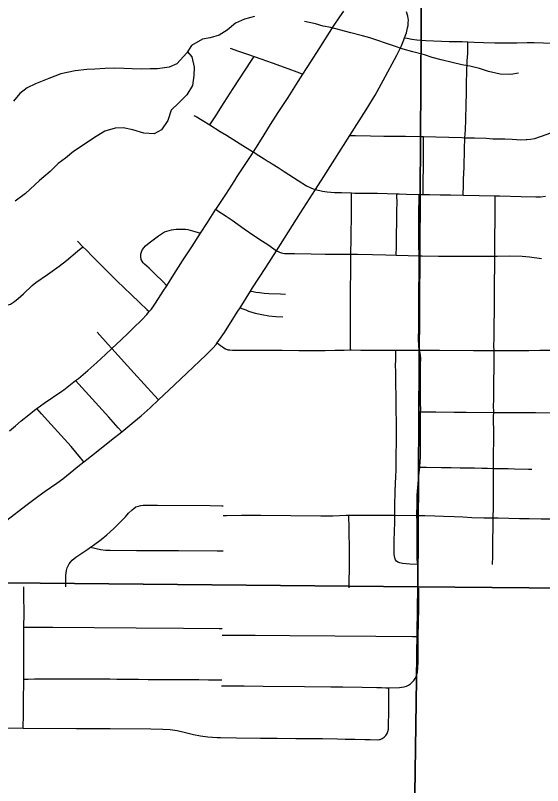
# Model space of a CAD drawing. Extents: x 0 to 34, y 0 to 22.
# Drawn here: x 12.296 to 12.978, y 16.81 to 17.806 of the extents above; entities that cross this region are included whole.
import ezdxf

# ---------------------------------------------------------------- set-up
doc = ezdxf.new("R2010")
doc.units = 0
for name, color, linetype in [('GM_X_City_Street', 7, 'Continuous'), ('GM_X_Minor_River', 7, 'Continuous'), ('GM_X_Section', 7, 'Continuous')]:
    doc.layers.add(name, color=color, linetype=linetype)

msp = doc.modelspace()

# ---------------------------------------------------------------- linework, layer by layer
at = {"layer": 'GM_X_City_Street'}
msp.add_line((12.58693, 17.42791), (12.60052, 17.44938), dxfattribs=at)
for points in [[(12.28882, 17.26862), (12.29673, 17.27541), (12.30405, 17.2817), (12.31362, 17.28962), (12.32097, 17.29535), (12.32393, 17.29749), (12.33354, 17.30445), (12.35643, 17.31997), (12.35886, 17.32161), (12.36124, 17.32337), (12.37435, 17.33366), (12.37809, 17.3366), (12.38994, 17.34657), (12.40153, 17.35687), (12.41292, 17.36737), (12.42106, 17.37509), (12.43315, 17.38656), (12.44209, 17.39517), (12.44874, 17.40164), (12.4599, 17.41234), (12.46625, 17.41906), (12.46948, 17.42284), (12.47224, 17.42607), (12.47764, 17.43359), (12.48769, 17.44918), (12.49208, 17.45612), (12.49927, 17.46751), (12.5127, 17.48836), (12.52446, 17.50662), (12.5358, 17.5242), (12.54466, 17.53792), (12.55574, 17.55502), (12.55648, 17.55616), (12.56844, 17.57428), (12.58006, 17.59245), (12.58333, 17.59759), (12.58848, 17.60522), (12.602, 17.62583), (12.60413, 17.62915), (12.61021, 17.63861), (12.6181, 17.65127), (12.62613, 17.66441), (12.63621, 17.68014), (12.64138, 17.68783), (12.64895, 17.69964), (12.66222, 17.72035), (12.66826, 17.72977), (12.67843, 17.74565), (12.68916, 17.7624), (12.70797, 17.79176), (12.71592, 17.80361), (12.72094, 17.81111)], [(12.79974, 17.7766), (12.80209, 17.78321), (12.8037, 17.78948), (12.80423, 17.79273), (12.80454, 17.79601), (12.80465, 17.79935), (12.80386, 17.80476), (12.80238, 17.81027)], [(12.72897, 17.65048), (12.75013, 17.68378), (12.76149, 17.70238), (12.77206, 17.72141), (12.78968, 17.75425), (12.79518, 17.76551), (12.7989, 17.77422), (12.79974, 17.7766)], [(12.79974, 17.7766), (12.80321, 17.77597), (12.80903, 17.77492), (12.81556, 17.77403), (12.82705, 17.77333), (12.85724, 17.77208), (12.87439, 17.7717), (12.88161, 17.77133), (12.88964, 17.77091), (12.90183, 17.77051), (12.9164, 17.77014), (12.93181, 17.76995), (12.94486, 17.7701), (12.95806, 17.77046)], [(12.87551, 17.5732), (12.87561, 17.57571), (12.87594, 17.584), (12.8761, 17.59343), (12.87659, 17.60936), (12.87725, 17.63275), (12.87769, 17.6476), (12.8783, 17.65788), (12.87895, 17.67056), (12.87928, 17.69039), (12.8796, 17.70535), (12.87993, 17.719), (12.88026, 17.73168), (12.88083, 17.74702), (12.88131, 17.7563), (12.88156, 17.76874), (12.88161, 17.77133)], [(12.95806, 17.77046), (12.9675, 17.77049), (12.99143, 17.76974), (13.01709, 17.76974), (13.02893, 17.76978), (13.03807, 17.76997), (13.04718, 17.76998), (13.05536, 17.7703)], [(12.57425, 17.76334), (12.58507, 17.7595), (12.59651, 17.75543), (12.60499, 17.75242), (12.61361, 17.74937), (12.62851, 17.7441), (12.64889, 17.7369), (12.66049, 17.73263), (12.66826, 17.72977)], [(12.54792, 17.66409), (12.55143, 17.66934), (12.55487, 17.67447), (12.56638, 17.69287), (12.57807, 17.71112), (12.60176, 17.74745), (12.60499, 17.75242)], [(12.52727, 17.67641), (12.52998, 17.67495), (12.53797, 17.67035), (12.54792, 17.66409), (12.56128, 17.65568), (12.56923, 17.65074), (12.58215, 17.6426), (12.58713, 17.63948), (12.5941, 17.63523), (12.59605, 17.63413), (12.60307, 17.62982), (12.60413, 17.62915), (12.60545, 17.62832), (12.60794, 17.62671), (12.61796, 17.62024), (12.62057, 17.61848), (12.62313, 17.61702), (12.62579, 17.61538), (12.62835, 17.61382), (12.63611, 17.60885), (12.64386, 17.60376), (12.66225, 17.59207), (12.67293, 17.58557), (12.67861, 17.58277), (12.6816, 17.58167), (12.68461, 17.58075), (12.69367, 17.57849), (12.69981, 17.57768), (12.70906, 17.57694), (12.71831, 17.57667), (12.731, 17.57611), (12.73519, 17.57592), (12.75036, 17.57571), (12.7649, 17.5758), (12.77735, 17.57537), (12.78972, 17.57504), (12.79268, 17.57496), (12.80211, 17.57471), (12.81843, 17.57431), (12.82158, 17.57423), (12.82374, 17.57418), (12.8319, 17.57402), (12.84581, 17.5736), (12.85929, 17.57359), (12.87551, 17.5732), (12.91705, 17.57235), (12.92261, 17.57223), (12.95054, 17.57141), (12.96928, 17.57098), (12.97557, 17.57129), (12.98182, 17.57215)], [(12.95784, 17.64536), (12.96258, 17.64577), (12.96833, 17.64668), (12.97421, 17.64851), (12.98535, 17.65269), (12.99749, 17.65785)], [(12.68461, 17.58075), (12.69525, 17.59739), (12.72897, 17.65048)], [(12.72897, 17.65048), (12.73631, 17.65033), (12.75568, 17.64995), (12.77305, 17.64968), (12.7898, 17.64954), (12.80101, 17.64935), (12.82132, 17.64903), (12.82438, 17.64897)], [(12.82374, 17.57418), (12.82378, 17.57909), (12.82392, 17.59517), (12.82401, 17.60586), (12.82412, 17.61853), (12.8242, 17.6279), (12.82427, 17.63628), (12.82434, 17.64401), (12.82438, 17.64897)], [(12.82438, 17.64897), (12.84002, 17.6487), (12.87367, 17.64772), (12.87769, 17.6476)], [(12.87769, 17.6476), (12.88992, 17.64723), (12.90504, 17.64675), (12.91398, 17.64626), (12.92276, 17.6461), (12.92926, 17.64593), (12.93869, 17.6456), (12.95023, 17.64495), (12.95689, 17.64528), (12.95784, 17.64536)], [(12.63404, 17.50158), (12.66517, 17.55036), (12.68461, 17.58075)], [(12.7297, 17.37328), (12.72967, 17.38061), (12.72959, 17.40558), (12.72966, 17.42432), (12.72979, 17.4461), (12.72995, 17.45844), (12.72998, 17.46152), (12.73, 17.46462), (12.73006, 17.47388), (12.73018, 17.48627), (12.73031, 17.49561), (12.73032, 17.49704), (12.7306, 17.51744), (12.73073, 17.52991), (12.73091, 17.53927), (12.73088, 17.54861), (12.73098, 17.55802), (12.73089, 17.56728), (12.73098, 17.57466), (12.731, 17.57611)], [(12.78884, 17.49592), (12.78891, 17.49817), (12.78912, 17.50458), (12.78934, 17.51756), (12.78976, 17.54305), (12.78978, 17.55429), (12.78997, 17.56286), (12.78976, 17.57297), (12.78972, 17.57504)], [(12.81927, 17.3732), (12.81826, 17.37699), (12.81797, 17.38076), (12.81792, 17.3856), (12.818, 17.40325), (12.81809, 17.41887), (12.81818, 17.434), (12.81832, 17.45127), (12.81849, 17.47117), (12.81857, 17.48088), (12.81849, 17.4868), (12.81837, 17.49505), (12.81829, 17.50966), (12.81825, 17.51771), (12.81818, 17.53016), (12.81826, 17.54435), (12.81832, 17.55406), (12.81839, 17.56688), (12.81841, 17.57133), (12.81843, 17.57431)], [(12.91421, 17.15636), (12.91449, 17.16951), (12.91462, 17.1791), (12.91475, 17.18842), (12.91468, 17.1985), (12.91462, 17.20768), (12.91462, 17.2149), (12.91462, 17.2203), (12.91462, 17.22462), (12.91462, 17.2311), (12.91477, 17.23838), (12.91488, 17.24456), (12.91505, 17.25072), (12.91512, 17.25381), (12.91507, 17.26311), (12.91496, 17.2693), (12.91483, 17.28169), (12.91485, 17.28789), (12.91493, 17.29255), (12.91496, 17.29405), (12.9149, 17.30022), (12.91506, 17.30951), (12.91503, 17.31256), (12.91534, 17.33117), (12.91531, 17.3378), (12.91544, 17.3451), (12.91535, 17.3552), (12.91552, 17.36763), (12.91542, 17.37259), (12.91531, 17.37806), (12.91549, 17.3892), (12.91539, 17.39511), (12.91574, 17.4101), (12.91597, 17.41909), (12.91606, 17.43275), (12.91613, 17.4435), (12.91604, 17.45271), (12.91617, 17.46422), (12.91633, 17.47749), (12.91626, 17.493), (12.91628, 17.4946), (12.91648, 17.51157), (12.91654, 17.52352), (12.91667, 17.53675), (12.91696, 17.56402), (12.91705, 17.57235)], [(12.55574, 17.55502), (12.55839, 17.55326), (12.56895, 17.5462), (12.57672, 17.54082), (12.59211, 17.52969), (12.60455, 17.52136), (12.61584, 17.51395), (12.62267, 17.50935), (12.63068, 17.50387), (12.63404, 17.50158)], [(12.49208, 17.45612), (12.4871, 17.46164), (12.4849, 17.46408), (12.47897, 17.46965), (12.4738, 17.47451), (12.46923, 17.4788), (12.46356, 17.48412), (12.46181, 17.48596), (12.46018, 17.48812), (12.45919, 17.49031), (12.45848, 17.49419), (12.45861, 17.49725), (12.45946, 17.5002), (12.46084, 17.50294), (12.46259, 17.50546), (12.46473, 17.50765), (12.46943, 17.51159), (12.48166, 17.52085), (12.48674, 17.52429), (12.48944, 17.52574), (12.49227, 17.52689), (12.4952, 17.52781), (12.49819, 17.52853), (12.50121, 17.52905), (12.50426, 17.52935), (12.5104, 17.52953), (12.51654, 17.52922), (12.51957, 17.52875), (12.52257, 17.52807), (12.52846, 17.52635), (12.5358, 17.5242)], [(12.25491, 17.4353), (12.25776, 17.43412), (12.26289, 17.43247), (12.26651, 17.4313), (12.2723, 17.43034), (12.27522, 17.42969), (12.2782, 17.42952), (12.28123, 17.42982), (12.28422, 17.43044), (12.2871, 17.43141), (12.28989, 17.43264), (12.29258, 17.4341), (12.29517, 17.4358), (12.3001, 17.43966), (12.30696, 17.44591), (12.31809, 17.45645), (12.32276, 17.46031), (12.33776, 17.47088), (12.35281, 17.48156), (12.36255, 17.48908), (12.37676, 17.50088), (12.38382, 17.50675)], [(12.37654, 17.51397), (12.38382, 17.50675), (12.38845, 17.50216), (12.39585, 17.49461), (12.4036, 17.4867), (12.4168, 17.47322), (12.42782, 17.46218), (12.44595, 17.44501), (12.45733, 17.43434), (12.46639, 17.42577), (12.46948, 17.42284)], [(12.60052, 17.44938), (12.60325, 17.45368), (12.62009, 17.47972), (12.63404, 17.50158)], [(12.63404, 17.50158), (12.637, 17.50008), (12.64016, 17.4986), (12.64458, 17.49776), (12.65006, 17.49776), (12.65723, 17.49776), (12.67893, 17.49754), (12.69699, 17.49725), (12.71096, 17.49712), (12.72507, 17.49712), (12.73032, 17.49704)], [(12.73032, 17.49704), (12.73877, 17.49691), (12.75836, 17.49649), (12.77563, 17.49602), (12.78884, 17.49592)], [(12.78884, 17.49592), (12.80447, 17.49543), (12.81837, 17.49505)], [(12.81837, 17.49505), (12.82265, 17.49494), (12.84338, 17.49448), (12.88085, 17.49464), (12.9058, 17.49459), (12.91628, 17.4946)], [(12.91628, 17.4946), (12.91953, 17.49462), (12.93507, 17.49473), (12.95195, 17.49431), (12.9613, 17.49349), (12.97682, 17.49142)], [(12.60052, 17.44938), (12.60394, 17.44875), (12.60724, 17.44814), (12.61201, 17.44741), (12.61812, 17.44685), (12.62415, 17.44641), (12.63944, 17.44579), (12.64554, 17.44537)], [(12.55731, 17.38242), (12.55968, 17.38558), (12.56663, 17.39603), (12.58332, 17.42222), (12.58693, 17.42791)], [(12.58693, 17.42791), (12.59039, 17.4265), (12.59424, 17.42493), (12.59776, 17.42359), (12.6064, 17.42097), (12.61521, 17.41898), (12.62413, 17.4175), (12.63309, 17.41647), (12.64207, 17.41595)], [(12.48128, 17.30872), (12.47623, 17.31429), (12.44941, 17.34383), (12.42106, 17.37509), (12.41641, 17.38021), (12.40224, 17.39631)], [(12.48128, 17.30872), (12.50213, 17.3284), (12.54276, 17.36676), (12.55168, 17.37565), (12.55586, 17.38048), (12.55731, 17.38242)], [(12.55731, 17.38242), (12.56162, 17.37919), (12.5643, 17.37718), (12.56608, 17.37596), (12.56832, 17.37461), (12.57133, 17.37361), (12.5739, 17.37327), (12.57725, 17.37305), (12.58105, 17.37305), (12.60417, 17.3729), (12.62275, 17.37292), (12.64129, 17.37298), (12.66295, 17.37276), (12.69703, 17.37274), (12.70938, 17.37285), (12.72172, 17.37323), (12.7297, 17.37328)], [(12.7297, 17.37328), (12.731, 17.37328), (12.74329, 17.37311), (12.76678, 17.37302), (12.78837, 17.37303)], [(12.78701, 17.15998), (12.78716, 17.16804), (12.78724, 17.17646), (12.78745, 17.1861), (12.7876, 17.19232), (12.7879, 17.19957), (12.78849, 17.21097), (12.78879, 17.21704), (12.78894, 17.22473), (12.78894, 17.23391), (12.78894, 17.23983), (12.78909, 17.25212), (12.78924, 17.26751), (12.78921, 17.27974), (12.78894, 17.29578), (12.7888, 17.30629), (12.7888, 17.31679), (12.78844, 17.3262), (12.78837, 17.3355), (12.78826, 17.34476), (12.78818, 17.35392), (12.78829, 17.35987), (12.78835, 17.37156), (12.78837, 17.37303)], [(12.78837, 17.37303), (12.80787, 17.37323), (12.81927, 17.3732)], [(12.81673, 17.09626), (12.81634, 17.09905), (12.81609, 17.10233), (12.81602, 17.10726), (12.81607, 17.11134), (12.81602, 17.12301), (12.81597, 17.13436), (12.81589, 17.15165), (12.81576, 17.15959), (12.81574, 17.16097), (12.81578, 17.17338), (12.8162, 17.18577), (12.81834, 17.21047), (12.81939, 17.22184), (12.81947, 17.2228), (12.82014, 17.23515), (12.82014, 17.24442), (12.82014, 17.25589), (12.82029, 17.27087), (12.82044, 17.286), (12.82051, 17.29321), (12.82053, 17.29504), (12.82047, 17.30572), (12.82047, 17.31362), (12.82047, 17.32036), (12.82046, 17.33089), (12.82049, 17.3424), (12.82051, 17.3549), (12.82052, 17.36214), (12.82029, 17.36644), (12.82, 17.36924), (12.81952, 17.37185), (12.81927, 17.3732)], [(12.81927, 17.3732), (12.82927, 17.37317), (12.84479, 17.37297), (12.88877, 17.3728), (12.90858, 17.37259), (12.91542, 17.37259)], [(12.91542, 17.37259), (12.9286, 17.37259), (12.94503, 17.37259), (12.96041, 17.37279), (12.97474, 17.373), (12.9838, 17.373), (12.99307, 17.373), (13.00192, 17.373), (13.01022, 17.37294), (13.01688, 17.373), (13.02001, 17.37307)], [(12.43392, 17.26764), (12.4294, 17.27271), (12.4172, 17.28635), (12.37843, 17.32916), (12.37435, 17.33366)], [(12.43392, 17.26764), (12.4496, 17.28026), (12.45913, 17.28824), (12.47061, 17.29865), (12.48128, 17.30872)], [(12.38505, 17.22874), (12.38073, 17.23386), (12.36844, 17.24838), (12.33827, 17.28168), (12.33017, 17.2906), (12.32393, 17.29749)], [(12.82051, 17.29321), (12.82293, 17.29321), (12.82987, 17.29322), (12.84031, 17.29316), (12.86379, 17.29308), (12.87918, 17.29303), (12.91493, 17.29255), (12.917, 17.29252), (12.93807, 17.29252), (12.95409, 17.29231), (12.96904, 17.29252), (12.99692, 17.29224)], [(12.38505, 17.22874), (12.39881, 17.23961), (12.42069, 17.25699), (12.43392, 17.26764)], [(12.26909, 17.14075), (12.28541, 17.15341), (12.30999, 17.17236), (12.32729, 17.18533), (12.3348, 17.19071), (12.35006, 17.20132), (12.35765, 17.20681), (12.36736, 17.21462), (12.3794, 17.22427), (12.38505, 17.22874)], [(12.81939, 17.22184), (12.82787, 17.22173), (12.8472, 17.22149), (12.86011, 17.22152), (12.8718, 17.22116), (12.88202, 17.22089), (12.89024, 17.22089), (12.89951, 17.22046), (12.90709, 17.22046), (12.91462, 17.2203), (12.917, 17.22025), (12.92395, 17.22025), (12.93364, 17.22004), (12.94186, 17.21983), (12.95987, 17.21915), (12.96441, 17.2192)], [(12.36168, 17.067), (12.36178, 17.07603), (12.36185, 17.08226), (12.36208, 17.08538), (12.36253, 17.08853), (12.36338, 17.09164), (12.36464, 17.09451), (12.36594, 17.09695), (12.36771, 17.09928), (12.36995, 17.10151), (12.37478, 17.10547), (12.3798, 17.10913), (12.39, 17.11597), (12.39344, 17.1183), (12.39761, 17.12113), (12.40749, 17.12835), (12.41451, 17.1343), (12.42358, 17.14259), (12.43022, 17.14894), (12.43457, 17.15326), (12.43872, 17.15771), (12.44275, 17.1622), (12.44723, 17.16657), (12.44963, 17.16863), (12.45236, 17.17041), (12.45542, 17.17155), (12.45852, 17.17228), (12.46164, 17.17272), (12.46479, 17.17292), (12.48025, 17.17267), (12.54818, 17.17216), (12.56341, 17.17187), (12.56499, 17.17184)], [(12.56526, 17.15949), (12.56978, 17.15953), (12.58889, 17.1597), (12.61392, 17.15963), (12.6915, 17.15913), (12.70701, 17.1591), (12.72418, 17.15969), (12.72762, 17.15969), (12.73543, 17.15969), (12.75412, 17.15979), (12.7845, 17.16001), (12.78701, 17.15998), (12.81576, 17.15959), (12.82576, 17.15936), (12.83903, 17.15895), (12.8502, 17.15853), (12.86369, 17.15789), (12.87486, 17.15747), (12.88654, 17.15694), (12.90203, 17.15656), (12.91421, 17.15636), (12.92063, 17.15626), (12.94839, 17.15557), (12.96103, 17.15557), (12.97641, 17.15515), (12.98779, 17.15493)], [(12.72799, 17.06595), (12.72809, 17.07474), (12.72827, 17.09033), (12.72844, 17.12145), (12.72803, 17.13334), (12.72803, 17.14666), (12.72773, 17.15613), (12.72762, 17.15969)], [(12.81673, 17.09626), (12.80657, 17.09669), (12.79721, 17.09741), (12.79339, 17.09811), (12.79083, 17.09904), (12.78909, 17.10043), (12.78794, 17.10217), (12.7869, 17.10457), (12.78632, 17.10889), (12.78635, 17.11988), (12.78638, 17.126), (12.78671, 17.13963), (12.78701, 17.14999), (12.78701, 17.15843), (12.78701, 17.15998)], [(12.91342, 17.09603), (12.91354, 17.09928), (12.91367, 17.10319), (12.91367, 17.10738), (12.91368, 17.1123), (12.91369, 17.11539), (12.91392, 17.12463), (12.91391, 17.13089), (12.91408, 17.14074), (12.91421, 17.14723), (12.91421, 17.1528), (12.91421, 17.15636)], [(12.39344, 17.1183), (12.40649, 17.11561), (12.41289, 17.11479), (12.41909, 17.11446), (12.45301, 17.11428), (12.50714, 17.11399), (12.55748, 17.11371), (12.56522, 17.11367)], [(12.30656, 16.88446), (12.30662, 16.88925), (12.30672, 16.89813), (12.30702, 16.92488), (12.30731, 16.94055), (12.30726, 16.94805), (12.30715, 16.9625), (12.30722, 16.97385), (12.30733, 16.99225), (12.30743, 17.00927), (12.30746, 17.01529), (12.30748, 17.01893), (12.30754, 17.02905), (12.30761, 17.04055), (12.30747, 17.04906), (12.30728, 17.06056), (12.30717, 17.06722)], [(12.80588, 16.94108), (12.80727, 16.942), (12.80955, 16.94397), (12.81158, 16.94621), (12.81329, 16.94869), (12.81465, 16.95136), (12.81563, 16.95421), (12.81627, 16.95716), (12.81683, 16.9633), (12.81722, 16.96957), (12.81707, 16.98941), (12.81732, 17.00303), (12.81796, 17.03915), (12.81824, 17.0655)], [(12.30746, 17.01529), (12.31445, 17.01527), (12.34501, 17.01517), (12.39816, 17.01477), (12.45239, 17.01436), (12.51385, 17.01379), (12.55993, 17.01337), (12.56382, 17.01333)], [(12.56381, 17.00471), (12.56925, 17.0047), (12.58663, 17.00467), (12.60667, 17.00464), (12.65126, 17.00438), (12.70947, 17.00402), (12.76246, 17.00356), (12.80988, 17.0031), (12.81732, 17.00303)], [(12.30726, 16.94805), (12.3128, 16.94809), (12.32131, 16.94815), (12.32591, 16.94819), (12.33165, 16.94823), (12.33853, 16.94828), (12.35074, 16.94837), (12.36932, 16.94832), (12.38787, 16.94834), (12.40617, 16.9484), (12.41851, 16.94828), (12.42777, 16.94807), (12.43704, 16.94804), (12.45561, 16.94796), (12.46802, 16.94756), (12.47425, 16.9474), (12.48674, 16.94729), (12.4961, 16.94728), (12.53353, 16.94732), (12.54602, 16.94719), (12.55847, 16.94707), (12.56321, 16.94703)], [(12.56314, 16.93941), (12.57038, 16.93934), (12.59246, 16.93912), (12.61698, 16.93888), (12.67018, 16.93836), (12.7045, 16.9382), (12.72006, 16.93818), (12.74484, 16.93756), (12.76362, 16.93717), (12.76999, 16.93693), (12.77554, 16.93673), (12.77951, 16.93655), (12.79315, 16.93696), (12.79623, 16.93738), (12.79919, 16.938), (12.80204, 16.939), (12.80475, 16.94033), (12.80588, 16.94108)], [(12.76684, 16.86979), (12.76753, 16.86986), (12.76826, 16.87004), (12.769, 16.87033), (12.76986, 16.87074), (12.77092, 16.87143), (12.77343, 16.87314), (12.77461, 16.87416), (12.77552, 16.87517), (12.77639, 16.87629), (12.77713, 16.87756), (12.77766, 16.87887), (12.77818, 16.88029), (12.77876, 16.88323), (12.77913, 16.88939), (12.77954, 16.90502), (12.77934, 16.91765), (12.77939, 16.92284), (12.77943, 16.92778), (12.77946, 16.93078), (12.77951, 16.93655)], [(12.26676, 16.88489), (12.30656, 16.88446), (12.37536, 16.88423), (12.4188, 16.88397), (12.47158, 16.88386), (12.48713, 16.8835), (12.49647, 16.88279), (12.50573, 16.88138), (12.51488, 16.87934), (12.52689, 16.87627), (12.53597, 16.87455), (12.54514, 16.87336), (12.55747, 16.87252), (12.56187, 16.87243), (12.58226, 16.87199), (12.61323, 16.87164), (12.6349, 16.87168), (12.65921, 16.87141), (12.67418, 16.87124), (12.69342, 16.87103), (12.71284, 16.87066), (12.72303, 16.87047), (12.73536, 16.87024), (12.74819, 16.87), (12.75525, 16.86987), (12.76518, 16.86968), (12.76684, 16.86979)]]:
    msp.add_lwpolyline(points, dxfattribs=at)
at = {"layer": 'GM_X_Minor_River'}
for points in [[(12.60583, 17.80429), (12.59253, 17.80092), (12.58111, 17.79563), (12.57045, 17.78655), (12.55979, 17.78013), (12.54839, 17.77675), (12.5385, 17.77488), (12.52404, 17.76657), (12.51794, 17.75709), (12.50536, 17.74307), (12.49509, 17.73855), (12.48027, 17.7367), (12.47077, 17.73636), (12.45937, 17.73601), (12.4476, 17.73644), (12.43658, 17.73685), (12.42443, 17.73728), (12.41265, 17.73694), (12.39897, 17.73622), (12.38871, 17.73588), (12.37351, 17.73403), (12.35526, 17.72992), (12.33967, 17.72389), (12.32256, 17.71711), (12.31153, 17.71221), (12.30201, 17.70464), (12.294, 17.69479)], [(12.94717, 17.7309), (12.93729, 17.72941), (12.92323, 17.72984), (12.90842, 17.73331), (12.89666, 17.73677), (12.88413, 17.73986), (12.87388, 17.74179), (12.86135, 17.74488), (12.84692, 17.74835), (12.83553, 17.75105), (12.82528, 17.7545), (12.81047, 17.75835), (12.79795, 17.76182), (12.78542, 17.76642), (12.77518, 17.7695), (12.76493, 17.77295), (12.75468, 17.77641), (12.74519, 17.7791), (12.73, 17.78296), (12.71558, 17.78681), (12.70419, 17.78989), (12.69432, 17.79182), (12.68445, 17.79451), (12.6704, 17.7976)], [(12.51886, 17.75852), (12.52438, 17.75213), (12.52739, 17.73882), (12.52735, 17.7278), (12.52542, 17.71488), (12.51816, 17.70275), (12.5075, 17.69214), (12.49797, 17.68306), (12.49338, 17.66977), (12.48536, 17.65764), (12.47585, 17.65235), (12.46256, 17.65354), (12.44813, 17.65777), (12.43598, 17.66047), (12.42534, 17.65975), (12.41204, 17.65599), (12.39757, 17.64692), (12.38387, 17.63785), (12.37169, 17.62953), (12.36141, 17.62121), (12.35189, 17.61402), (12.34123, 17.60379), (12.32752, 17.59206), (12.30962, 17.5754), (12.29629, 17.56557)]]:
    msp.add_lwpolyline(points, dxfattribs=at)
at = {"layer": 'GM_X_Section'}
for points in [[(12.8229, 18.08062), (12.81671, 17.06719), (11.66229, 17.07839), (11.66658, 18.09295)], [(13.83937, 18.07027), (13.82408, 17.05834), (12.81671, 17.06719), (12.8229, 18.08062)], [(11.66229, 17.07839), (12.81671, 17.06719), (12.80249, 16.08483), (11.65948, 16.08242)], [(12.81671, 17.06719), (13.82408, 17.05834), (13.80991, 16.04754), (12.80249, 16.08483)]]:
    msp.add_lwpolyline(points, close=True, dxfattribs=at)

doc.saveas('drawing.dxf')
